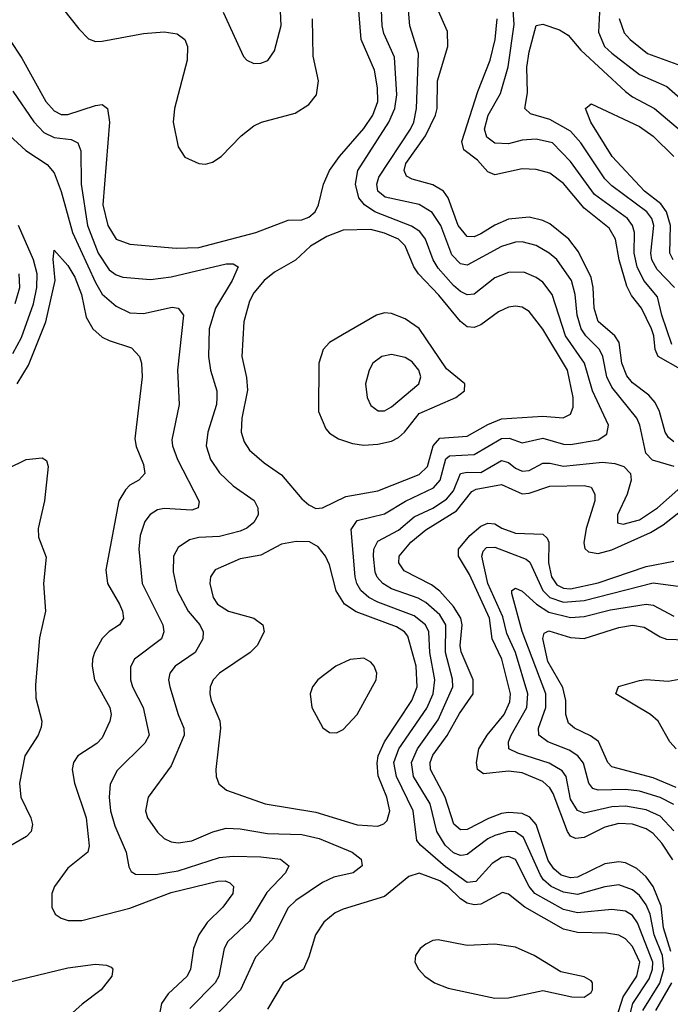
# Model space of a CAD drawing. Header units: inches. Extents: x 990535 to 1117859, y 769386 to 892122.
# Tile 477 of 656: x 1066170 to 1068060, y 811268 to 814128. Entities that reach past the tile are written whole.
import ezdxf

# ---------------------------------------------------------------- set-up
doc = ezdxf.new("R2010")
doc.units = ezdxf.units.IN
doc.header["$MEASUREMENT"] = 0
doc.layers.add('B0861', color=7, linetype='Continuous')

msp = doc.modelspace()

# ---------------------------------------------------------------- linework, layer by layer
at = {"layer": 'B0861', "color": 5}
for points, elevation in [([(1067935.9, 811210), (1067950.7, 811270), (1067998.1, 811341.9), (1068008, 811370), (1068009.2, 811390), (1067964.9, 811504.9), (1067950, 811526.1), (1067930, 811538.4), (1067890, 811543), (1067790, 811533.4), (1067750, 811543.5), (1067666.5, 811590), (1067650.1, 811610.1), (1067610, 811688.3), (1067590, 811697.7), (1067570, 811694.2), (1067542.9, 811677.1), (1067495.3, 811624.7), (1067470, 811621.7), (1067407.2, 811667.2), (1067334.2, 811730), (1067323.8, 811743.8), (1067312.6, 811830), (1067264.2, 811930), (1067256.9, 811970), (1067271, 812010), (1067352.3, 812127.7), (1067370.7, 812170), (1067376.3, 812210), (1067361.1, 812290), (1067358.3, 812350), (1067348.4, 812370), (1067316.3, 812396.3), (1067210, 812435.9), (1067183.9, 812450), (1067161.3, 812470), (1067149.6, 812490), (1067144.9, 812510), (1067133.2, 812646.8), (1067150, 812673.6), (1067230, 812692.7), (1067290.8, 812729.2), (1067371.6, 812768.4), (1067391, 812790), (1067407.9, 812852.1), (1067418.7, 812861.3), (1067490, 812864.6), (1067570, 812911.4), (1067592, 812912), (1067630, 812899), (1067690, 812912.8), (1067750, 812895.3), (1067770, 812893.9), (1067850, 812907.2), (1067875.9, 812924.1), (1067880.2, 812950), (1067833.6, 813050), (1067811.1, 813130), (1067755.7, 813210), (1067717.1, 813330), (1067690, 813365.9), (1067670, 813379.4), (1067634, 813394), (1067590, 813393.9), (1067550, 813378.4), (1067490, 813330.8), (1067470, 813329), (1067450, 813338.7), (1067430, 813355.7), (1067385.9, 813405.9), (1067370.6, 813430), (1067349.2, 813490), (1067332.5, 813512.5), (1067308, 813528), (1067201.3, 813570), (1067171.8, 813590), (1067155.5, 813610), (1067145.2, 813650), (1067152.6, 813690), (1067241.8, 813830), (1067259.3, 813870), (1067265.5, 813910), (1067258.6, 814018.6), (1067227.7, 814087.7), (1067222.9, 814110), (1067216.5, 814270)], 2660), ([(1068070.8, 812830), (1068008.3, 812848.3), (1067988.6, 812868.6), (1067971.7, 812950), (1067963.1, 812970), (1067890, 813060.4), (1067876, 813090), (1067863.7, 813150), (1067854.5, 813170), (1067814.9, 813210), (1067801.2, 813230), (1067789.4, 813270), (1067783.3, 813330), (1067772.9, 813370), (1067730, 813430.9), (1067707.8, 813450), (1067670, 813472), (1067630, 813482.2), (1067610, 813481.6), (1067570, 813469.2), (1067470, 813414.9), (1067450, 813418.2), (1067425, 813445), (1067393.7, 813530), (1067367.9, 813567.9), (1067330, 813590.6), (1067232.1, 813612.1), (1067210.4, 813630), (1067207, 813650), (1067213.6, 813670), (1067305.1, 813810), (1067314.5, 813830), (1067322.2, 813870), (1067328.2, 814030), (1067303.6, 814110), (1067289.9, 814270.1)], 2640), ([(1066140.1, 814070), (1066176.4, 814016.4), (1066246.2, 813890), (1066270, 813862.7), (1066290, 813852.6), (1066310, 813852), (1066390, 813878.7), (1066410, 813881.2), (1066425.4, 813870), (1066430.5, 813830), (1066411, 813590), (1066425.7, 813530), (1066450.5, 813490.5), (1066490, 813475.6), (1066624.4, 813464.4), (1066690, 813465.7), (1066856, 813510), (1066950, 813545.6), (1066990, 813546.9), (1067010, 813554.2), (1067028, 813570), (1067037.9, 813590), (1067052.3, 813650), (1067070.3, 813690), (1067099, 813730), (1067170, 813811.7), (1067195.4, 813850), (1067209.9, 813890), (1067209.7, 813930), (1067200.8, 813980.8), (1067161.9, 814070), (1067147.1, 814250)], 2680), ([(1066256.6, 814210), (1066341.3, 814101.3), (1066370, 814072.6), (1066390, 814064.8), (1066410, 814065.1), (1066530, 814088.1), (1066590, 814092.3), (1066627.1, 814087.1), (1066649.3, 814070), (1066657.2, 814050), (1066656.8, 814010), (1066620.1, 813870), (1066615.8, 813830), (1066630, 813758.8), (1066650, 813728.7), (1066690, 813710.3), (1066710, 813707.7), (1066730, 813713.7), (1066755.6, 813730), (1066813.5, 813790), (1066850, 813819.3), (1066872, 813830), (1066970, 813855.8), (1067010, 813881.6), (1067032.5, 813910), (1067037.8, 813950), (1067022.1, 814022.1), (1067020.1, 814130)], 2720), ([(1068070, 812901.7), (1068054.6, 812914.6), (1068044.8, 812930), (1068028.5, 812990), (1068016.2, 813016.2), (1067997.6, 813037.6), (1067950, 813073.3), (1067933.2, 813093.2), (1067919.3, 813130), (1067911.8, 813190), (1067898.5, 813210), (1067850, 813251.2), (1067838.8, 813290), (1067836.1, 813350), (1067830, 813378.6), (1067793.1, 813453.1), (1067764.8, 813490), (1067710, 813534.9), (1067690, 813544.6), (1067650, 813554.6), (1067590, 813548.2), (1067550, 813530.9), (1067510, 813505.8), (1067490, 813497.5), (1067470, 813498.1), (1067443.4, 813530), (1067414.7, 813610), (1067401, 813630), (1067370, 813648.1), (1067310, 813664.3), (1067293.7, 813673.7), (1067286.4, 813690), (1067291.4, 813710), (1067348.6, 813790), (1067378.1, 813850), (1067382.5, 813870), (1067383.7, 813950), (1067413.6, 814050), (1067413, 814093), (1067379, 814170)], 2620), ([(1068064.5, 813184.5), (1068035.1, 813270), (1068022.6, 813322.6), (1067982.9, 813370), (1067963.3, 813410), (1067954.5, 813450), (1067956.2, 813510), (1067949.9, 813530), (1067936, 813550), (1067840.1, 813620.1), (1067770, 813715.5), (1067717.5, 813770), (1067670, 813781), (1067630, 813777.5), (1067590, 813767.2), (1067550, 813769.5), (1067526.9, 813786.9), (1067520.6, 813810), (1067531, 813850), (1067566.7, 813913.3), (1067588.8, 813991.2), (1067606.3, 814113.7), (1067602.7, 814170)], 2560), ([(1066761.4, 814150), (1066820.4, 814020.4), (1066830.2, 814010.2), (1066850, 814000.9), (1066870, 814001.5), (1066890.5, 814009.5), (1066910, 814037.1), (1066929.1, 814110.9), (1066927.8, 814152.2)], 2740), ([(1068090, 813112.3), (1068024.6, 813150), (1068015.6, 813170), (1068012.4, 813210), (1068005.6, 813230), (1067976.1, 813290), (1067947.1, 813327.1), (1067934.1, 813354.1), (1067911.5, 813430), (1067900.8, 813490), (1067882.6, 813522.6), (1067810, 813580.6), (1067750, 813652.2), (1067710, 813681.6), (1067670, 813692.9), (1067630, 813694.9), (1067550, 813676.9), (1067530, 813685.8), (1067499.6, 813719.6), (1067459.9, 813750), (1067454.2, 813774.2), (1067500.8, 813919.2), (1067536.3, 814010), (1067550.7, 814070), (1067557.3, 814130)], 2580), ([(1067854.3, 814150), (1067851.2, 814091.2), (1067869, 814050), (1067890, 814030.1), (1067970, 813968.5), (1068050, 813934.2), (1068190, 813810.6)], 2560), ([(1067911.4, 814131.4), (1067925.9, 814090), (1067943.6, 814070), (1067993.6, 814030), (1068090, 813995.1)], 2580), ([(1068071.9, 813350), (1068021.9, 813401.9), (1068006.6, 813430), (1068003.6, 813450), (1068012.1, 813530), (1068006.1, 813550), (1067991.3, 813570), (1067890, 813645.1), (1067870, 813665.1), (1067800.1, 813770), (1067770, 813803.8), (1067710, 813837.7), (1067654, 813854), (1067637, 813870), (1067644.7, 813915.3), (1067643.6, 813990), (1067650, 814034.6), (1067670, 814111.2), (1067690, 814114.8), (1067738.5, 814098.5), (1067763.2, 814083.2), (1067799.7, 814039.7), (1067930, 813919.4), (1067950, 813903.5), (1068014.4, 813870), (1068152.7, 813752.7)], 2540), ([(1066150, 813919.8), (1066210.7, 813830.7), (1066240.2, 813800.2), (1066270, 813785.3), (1066319.8, 813779.8), (1066338.4, 813770), (1066347.2, 813747.2), (1066348.8, 813650), (1066367.1, 813530), (1066397.5, 813450), (1066430, 813401.3), (1066450, 813387), (1066470, 813379.6), (1066550, 813373.5), (1066610, 813381.3), (1066770, 813418.9), (1066790, 813419.1), (1066804.7, 813410), (1066787.5, 813370), (1066738.6, 813290), (1066720.3, 813230), (1066718.2, 813150), (1066724.7, 813110), (1066742.2, 813050), (1066743.1, 813030), (1066741.3, 813010), (1066716.6, 812930), (1066711.8, 812890), (1066724.3, 812850), (1066750, 812811.8), (1066790, 812774), (1066851.2, 812731.2), (1066862.1, 812710), (1066862.4, 812690), (1066850, 812667.8), (1066829.4, 812650.6), (1066810, 812641.8), (1066750, 812626.9), (1066690, 812624.3), (1066662.9, 812617.1), (1066630, 812594.8), (1066617.2, 812570), (1066615.5, 812524.5), (1066627, 812470), (1066659.4, 812410), (1066693.1, 812370), (1066703.3, 812350), (1066702, 812330), (1066679.5, 812290), (1066621.8, 812250), (1066605.9, 812230), (1066602.6, 812210), (1066606.5, 812190), (1066630.1, 812110.1), (1066647.1, 812070), (1066647.6, 812050), (1066610, 811960.4), (1066543.5, 811870), (1066535.1, 811830), (1066541.2, 811810), (1066570, 811768.4), (1066590, 811749.4), (1066610, 811740.1), (1066630, 811737.3), (1066670, 811743.1), (1066731.3, 811768.7), (1066770, 811779.2), (1066810, 811777.6), (1066890, 811764.3), (1066990, 811761.3), (1067039.6, 811750), (1067135.8, 811710), (1067162, 811690), (1067164.9, 811670), (1067138.7, 811650), (1067082.9, 811637.1), (1067050, 811622.1), (1066971.7, 811570), (1066950, 811548.2), (1066903.7, 811456.3), (1066855.3, 811404.7), (1066811.1, 811310), (1066734.1, 811230)], 2660), ([(1068068.5, 813430), (1068058.6, 813450), (1068060.6, 813530), (1068048.4, 813570), (1068032.5, 813592.5), (1067985.3, 813630), (1067890.8, 813730), (1067828.8, 813830), (1067813.3, 813870), (1067830, 813883.1), (1067970, 813817.9), (1068010, 813789.6), (1068070.5, 813730)], 2520), ([(1066090, 813836.9), (1066187.9, 813747.9), (1066250, 813707.2), (1066270, 813683.2), (1066290, 813629.1), (1066323.3, 813510), (1066390, 813364), (1066410, 813331), (1066450, 813296.1), (1066490, 813276.5), (1066530, 813274.1), (1066612.8, 813292.8), (1066630.3, 813290), (1066645.6, 813270), (1066627.9, 813110), (1066632.8, 813010), (1066612.3, 812907.7), (1066613.9, 812890), (1066628.1, 812850), (1066691.6, 812728.4), (1066688.8, 812710), (1066670, 812703.2), (1066590, 812707.9), (1066570, 812704.4), (1066549.3, 812690.7), (1066533.6, 812670), (1066519.9, 812630), (1066516.3, 812590), (1066525.3, 812490), (1066585.8, 812370), (1066588.4, 812350), (1066582.1, 812330), (1066503.9, 812270), (1066492, 812248), (1066491.6, 812210), (1066497.3, 812190), (1066528.7, 812130), (1066546, 812050), (1066533.3, 812026.7), (1066453, 811947), (1066433, 811907), (1066430.1, 811869.9), (1066434.2, 811830), (1066446.8, 811786.8), (1066478.9, 811710), (1066487.1, 811667.1), (1066493.6, 811653.6), (1066506.4, 811646.4), (1066564.9, 811644.9), (1066630, 811656.1), (1066750, 811694.9), (1066790, 811698.8), (1066870, 811696.7), (1066928, 811690), (1066952.1, 811670), (1066942.3, 811650), (1066887.5, 811592.5), (1066837.1, 811510), (1066774.8, 811450), (1066763.7, 811430), (1066748, 811350), (1066737.7, 811330), (1066663.8, 811256.2)], 2640), ([(1066150, 813158.4), (1066175.1, 813204.9), (1066210, 813302.2), (1066220.2, 813350), (1066220.5, 813390), (1066210.1, 813430.1), (1066166.8, 813530)], 2640), ([(1066163, 813070), (1066195.4, 813124.6), (1066245.8, 813250), (1066273.3, 813370), (1066267.4, 813432.6), (1066270, 813458), (1066310, 813414.3), (1066330, 813380.1), (1066349.4, 813330), (1066363.5, 813263.5), (1066382.3, 813230), (1066410, 813205.8), (1066430, 813195.9), (1066495.1, 813175.1), (1066518, 813150), (1066523.8, 813130), (1066525.6, 813090), (1066504.1, 812910), (1066508.3, 812888.3), (1066530, 812836.3), (1066533.8, 812810), (1066516, 812790), (1066490, 812775.4), (1066477.4, 812762.6), (1066458.1, 812730), (1066419.9, 812530), (1066425.2, 812490), (1066459.6, 812430), (1066468.4, 812410), (1066471.2, 812388.8), (1066459.6, 812370), (1066430, 812350.6), (1066409.7, 812330.3), (1066386.9, 812290), (1066381.9, 812270), (1066380.4, 812250), (1066387.5, 812210), (1066432.1, 812130), (1066436.1, 812110), (1066431.7, 812090), (1066410, 812042), (1066394, 812026), (1066338.7, 811990), (1066326.5, 811970), (1066322.8, 811950), (1066328.7, 811910), (1066363.5, 811810), (1066372.1, 811727.9), (1066367.7, 811710), (1066310, 811663.7), (1066270.8, 811610), (1066263, 811590), (1066263.2, 811550), (1066273.2, 811530), (1066290, 811518), (1066311.1, 811511.1), (1066350, 811511), (1066490, 811547.7), (1066610, 811592.8), (1066745.9, 811625.9), (1066766.4, 811626.4), (1066780.6, 811620.6), (1066791.5, 811610), (1066788.8, 811590), (1066760.4, 811550), (1066714.3, 811505.7), (1066690.1, 811470), (1066675.3, 811430), (1066666.2, 811370), (1066656.6, 811350), (1066601.4, 811298.6), (1066581.5, 811270), (1066574.6, 811230)], 2620), ([(1066157, 813303), (1066169.9, 813350), (1066168.8, 813390)], 2660), ([(1066135.9, 812824.1), (1066189.2, 812850), (1066234.9, 812854.9), (1066247.4, 812847.4), (1066252.6, 812830), (1066241.8, 812730), (1066223.5, 812650), (1066224.9, 812624.9), (1066246.9, 812566.9), (1066239.3, 812490), (1066244.5, 812410), (1066227.1, 812332.9), (1066215.9, 812195.9), (1066217.3, 812157.3), (1066233.8, 812090), (1066232.8, 812072.8), (1066223.3, 812050), (1066185.3, 811990), (1066169.7, 811910), (1066173.2, 811870), (1066202, 811810), (1066206.9, 811790), (1066202.8, 811770), (1066190, 811755.4), (1066123.1, 811716.9)], 2580), ([(1067980.5, 811250), (1068029.9, 811329.9), (1068040.9, 811370), (1068037.4, 811410), (1068013.2, 811470), (1068001.2, 811530), (1067990, 811556.9), (1067970, 811584.3), (1067950, 811600.6), (1067910, 811614.6), (1067870, 811609.6), (1067790, 811587), (1067750, 811593.4), (1067713.8, 811610), (1067691.4, 811630), (1067683.3, 811643.3), (1067633, 811753), (1067610, 811768.8), (1067590, 811769.6), (1067550, 811758.5), (1067530, 811749), (1067470, 811703.5), (1067458.7, 811701.3), (1067450, 811699.9), (1067430, 811707.7), (1067406.3, 811730), (1067381.4, 811770), (1067362.5, 811850), (1067314.2, 811930), (1067308.1, 811970), (1067325.1, 812010), (1067386, 812094), (1067428, 812190), (1067427.6, 812212.4), (1067407.1, 812290), (1067407.8, 812370), (1067390, 812399.6), (1067350, 812435.3), (1067327.7, 812447.7), (1067250, 812474.8), (1067224.7, 812490), (1067208.5, 812508.5), (1067202.8, 812522.8), (1067197.4, 812570), (1067198.7, 812590), (1067210, 812612.9), (1067270, 812645), (1067316.1, 812683.9), (1067370, 812709.3), (1067410, 812734.7), (1067430, 812759.6), (1067450.5, 812809.5), (1067470, 812813.7), (1067510, 812812.8), (1067570, 812847.4), (1067590, 812841.8), (1067610, 812825.1), (1067630, 812816.3), (1067650, 812818.1), (1067690, 812839.5), (1067710, 812840.1), (1067750, 812830.7), (1067863.1, 812843.1), (1067898.8, 812838.8), (1067924.9, 812830), (1067944.1, 812810), (1067945.9, 812790), (1067934.2, 812750), (1067906.5, 812690), (1067906.6, 812666.6), (1067922.7, 812662.7), (1067970, 812675), (1068022.9, 812710), (1068090.4, 812770)], 2640), ([(1068061.6, 811421.6), (1068040.2, 811490), (1068033, 811553), (1068010.2, 811610), (1067990, 811638.1), (1067962.8, 811662.8), (1067930, 811679.1), (1067910, 811681.9), (1067870, 811676), (1067790, 811637.3), (1067770, 811635), (1067743.1, 811643.1), (1067721.1, 811661.1), (1067705.6, 811685.6), (1067670, 811790), (1067651.6, 811811.6), (1067630, 811822.2), (1067590, 811825.5), (1067570, 811822.3), (1067532, 811808), (1067470, 811775.5), (1067450, 811775), (1067431, 811791), (1067406, 811870), (1067363, 811950), (1067362.4, 811970), (1067370, 811991.5), (1067411.3, 812048.7), (1067447.4, 812112.6), (1067486.9, 812170), (1067487, 812210), (1067452, 812292), (1067449.3, 812310), (1067454.9, 812370), (1067451.1, 812390), (1067430, 812423.9), (1067390, 812468.3), (1067366, 812486), (1067286.7, 812526.7), (1067270.9, 812550), (1067272.5, 812570), (1067306.4, 812610), (1067350, 812645.9), (1067439, 812701), (1067482.9, 812757.1), (1067495.5, 812764.5), (1067570, 812778.2), (1067630, 812750.4), (1067650, 812752.3), (1067710, 812772.9), (1067810, 812774.6), (1067829.6, 812769.6), (1067841.1, 812750), (1067840.5, 812730), (1067815.2, 812650), (1067808.6, 812608.6), (1067811.7, 812591.7), (1067822.2, 812582.2), (1067850, 812577.8), (1067890, 812588), (1068002.1, 812637.9), (1068039.4, 812660.6), (1068152.2, 812750)], 2620), ([(1068067.6, 811687.6), (1068035.7, 811735.7), (1068010, 811763.9), (1067990, 811777.9), (1067950, 811791.2), (1067910, 811792.9), (1067870, 811782.8), (1067810, 811752.5), (1067784.5, 811750), (1067770, 811756.3), (1067761.1, 811770), (1067720.1, 811880.1), (1067710, 811896.9), (1067690, 811915.4), (1067630, 811940.6), (1067590, 811944.8), (1067517, 811937), (1067500.2, 811950), (1067496.9, 811970), (1067503.9, 812010), (1067527.5, 812050), (1067577, 812110), (1067593.3, 812146.7), (1067595.8, 812170), (1067570.2, 812270), (1067542.7, 812330), (1067534.6, 812390), (1067476.7, 812516.7), (1067445.1, 812570), (1067445.1, 812590), (1067477.7, 812630), (1067510, 812656.5), (1067530, 812665.7), (1067550, 812663.5), (1067570.5, 812650.5), (1067610, 812636.5), (1067690, 812633.6), (1067702, 812622), (1067706.8, 812610), (1067706, 812550), (1067714.6, 812510), (1067730, 812486.8), (1067750, 812476.6), (1067770, 812474.3), (1067850, 812492.1), (1067990, 812539.9), (1068070, 812555.1)], 2580), ([(1068070, 811772.1), (1068030, 811814.6), (1067990, 811832.9), (1067930, 811843.4), (1067890, 811841.8), (1067810, 811822.8), (1067790.5, 811830.5), (1067770, 811863.7), (1067757.1, 811930), (1067745.9, 811945.9), (1067708.2, 811968.2), (1067617.3, 811997.3), (1067590.6, 812010), (1067589.5, 812030), (1067597.4, 812050), (1067643.4, 812130), (1067646.5, 812170), (1067610.4, 812290), (1067584.9, 812344.9), (1067573.1, 812393.1), (1067529.8, 812490), (1067512.7, 812570), (1067516.3, 812583.7), (1067525.6, 812594.4), (1067550, 812595.9), (1067640.8, 812560.8), (1067651.8, 812551.8), (1067690, 812470), (1067710, 812449.6), (1067750, 812435.9), (1067810, 812440.8), (1068010, 812492.3), (1068090, 812481.3)], 2560), ([(1068070, 811848.3), (1068030, 811868.7), (1067970, 811887.2), (1067930, 811891.5), (1067850, 811889.9), (1067835.2, 811895.2), (1067822.9, 811910), (1067808.2, 811968.2), (1067791.7, 811990), (1067766.2, 812006.2), (1067704, 812030), (1067677.9, 812050), (1067677.4, 812070), (1067698.5, 812130), (1067698.6, 812170), (1067630, 812350.6), (1067599.1, 812460.9), (1067599.8, 812470), (1067610, 812476.6), (1067630, 812468), (1067671, 812430), (1067707.4, 812407.4), (1067770, 812391.2), (1067810, 812394.1), (1067886.2, 812413.8), (1067990, 812430.1), (1068010, 812427.3), (1068070, 812395.5)], 2540), ([(1068077.4, 811897.4), (1068010, 811925.6), (1067890, 811957.7), (1067878.6, 811970), (1067851.2, 812031.2), (1067828.1, 812048.1), (1067781.6, 812070), (1067764.5, 812084.5), (1067756.6, 812110), (1067756.5, 812150), (1067747.8, 812187.8), (1067703.7, 812263.7), (1067689.9, 812330.1), (1067693.9, 812346.1), (1067707.3, 812352.7), (1067770, 812333.2), (1067810, 812330.8), (1067910, 812362.6), (1067950, 812369.4), (1067983.8, 812363.8), (1068030, 812335.1), (1068048.8, 812328.8), (1068106.4, 812326.4)], 2520), ([(1068076.6, 812010), (1068058.2, 812030), (1068024.9, 812090), (1068002.6, 812110), (1067901.6, 812170), (1067909.3, 812190.7), (1067970, 812208.5), (1067990, 812211.3), (1068053.4, 812206.6), (1068150, 812223.6)], 2480), ([(1067897.5, 811210), (1067922.8, 811290), (1067962.9, 811350), (1067971.2, 811390), (1067950, 811436.3), (1067930, 811458.5), (1067910, 811469.2), (1067874.8, 811474.8), (1067790, 811476.9), (1067750, 811486.5), (1067637.4, 811550), (1067590, 811588.4), (1067572.5, 811592.5), (1067510, 811559.1), (1067490, 811557.2), (1067470, 811562.2), (1067450, 811574), (1067414, 811610), (1067390, 811626.8), (1067330, 811649.3), (1067300.5, 811639.5), (1067230, 811581.5), (1067110, 811544.7), (1067086.3, 811533.7), (1067053.4, 811506.6), (1067028.8, 811470), (1067010, 811405.6), (1066994.3, 811370), (1066935.6, 811330), (1066890, 811253.7)], 2680), ([(1066104.8, 811324.8), (1066310, 811374), (1066390, 811385.1), (1066422.2, 811382.2), (1066435.9, 811375.9), (1066440.9, 811370), (1066438, 811350), (1066407.1, 811310), (1066351.7, 811268.3), (1066241.5, 811170)], 2580), ([(1068017.5, 811250), (1068064.4, 811330)], 2620)]:
    msp.add_lwpolyline(points, dxfattribs=dict(at, elevation=elevation))
for points, elevation in [([(1067190, 813518.3), (1067110, 813516), (1067062.3, 813497.7), (1067014.7, 813470), (1066971.1, 813428.9), (1066910, 813394.2), (1066879.8, 813370), (1066850, 813334.4), (1066837.2, 813310), (1066821.5, 813250), (1066815.2, 813150), (1066828.8, 813088.8), (1066831.6, 813051.6), (1066815.5, 812970), (1066812.9, 812930), (1066821.7, 812901.7), (1066837.8, 812877.8), (1066880.4, 812840.4), (1066930, 812805.9), (1066990, 812736.6), (1067010, 812718.4), (1067030, 812707.9), (1067050, 812710.1), (1067117.2, 812742.8), (1067210, 812759.5), (1067330, 812806.5), (1067354.3, 812830), (1067371.2, 812890), (1067390, 812912.1), (1067470, 812918.2), (1067530, 812952.3), (1067570, 812968.2), (1067690, 812975.8), (1067748.3, 812971.7), (1067770, 812981.8), (1067777.9, 813002.1), (1067777.9, 813030), (1067761.1, 813110), (1067690, 813228.8), (1067650, 813279.9), (1067630, 813292.8), (1067610, 813296.2), (1067590, 813292.6), (1067561.2, 813278.8), (1067510, 813241.7), (1067490, 813233.5), (1067470, 813236), (1067450, 813251.2), (1067387.8, 813327.8), (1067328, 813390), (1067314.5, 813410), (1067290, 813471.2), (1067269.9, 813490), (1067230, 813507.7)], 2680), ([(1067230, 813276.1), (1067206.7, 813270), (1067107.3, 813212.7), (1067070.1, 813189.9), (1067051.1, 813170), (1067038.9, 813130), (1067037.7, 812990), (1067059.2, 812939.2), (1067070, 812926.7), (1067095.6, 812910), (1067137.1, 812897.1), (1067170, 812892.5), (1067210, 812894.6), (1067250, 812903.8), (1067270, 812913.8), (1067288.1, 812930), (1067330, 812984.3), (1067437.3, 813030), (1067461.7, 813050), (1067463.2, 813070), (1067410, 813113.5), (1067330, 813230.4), (1067290, 813259.2), (1067250, 813274.4)], 2720), ([(1067250, 813155), (1067222.4, 813150), (1067196, 813130), (1067184.7, 813110), (1067174.3, 813070), (1067179.1, 813030), (1067190, 813007.6), (1067211.4, 812991.4), (1067230, 812991.3), (1067250, 813003.5), (1067329.8, 813070), (1067335.5, 813090), (1067329.8, 813110), (1067310, 813134), (1067290, 813146.3)], 2740), ([(1066972.7, 812612.7), (1066930, 812604.4), (1066870, 812572.3), (1066810, 812562.3), (1066737.8, 812530), (1066724.1, 812510), (1066722, 812490), (1066731.7, 812450), (1066744.8, 812430), (1066776.9, 812410), (1066850.3, 812390), (1066876.1, 812370), (1066880.2, 812350), (1066859.7, 812310), (1066839.8, 812290), (1066750.1, 812229.9), (1066732.2, 812210), (1066723.6, 812190), (1066722, 812170), (1066726.4, 812150), (1066751, 812091), (1066753.5, 812070), (1066740.1, 811950), (1066740.6, 811930), (1066748.1, 811908.1), (1066770.3, 811890), (1066883.1, 811850), (1067030, 811826.1), (1067150.4, 811789.6), (1067210, 811785.9), (1067227.9, 811792.1), (1067237.7, 811802.3), (1067245, 811830), (1067236.2, 811870), (1067211.7, 811931.7), (1067208, 811968), (1067211.6, 811990), (1067229.4, 812030), (1067309.2, 812150.8), (1067324.3, 812190), (1067321.7, 812250), (1067297.7, 812337.7), (1067288.1, 812350), (1067264.6, 812364.6), (1067147.7, 812407.7), (1067113.3, 812430), (1067089.4, 812469.4), (1067070, 812544.2), (1067058.7, 812570), (1067036.9, 812596.9), (1067011.4, 812611.4)], 2680), ([(1067170, 812273.1), (1067130, 812269.9), (1067088.4, 812250), (1067035.6, 812210), (1067020.6, 812190), (1067013.4, 812170), (1067018.9, 812130), (1067050.9, 812070.9), (1067070, 812057.6), (1067090, 812056.5), (1067110, 812066.2), (1067150, 812109.4), (1067205.2, 812210), (1067207.5, 812230), (1067199.5, 812250), (1067190, 812261.4)], 2720), ([(1067385.1, 811454.9), (1067370, 811453.1), (1067350, 811443), (1067333.7, 811430), (1067319.3, 811410), (1067318, 811390), (1067328.5, 811370), (1067347.2, 811350), (1067374.5, 811330), (1067414.8, 811314.8), (1067550, 811286.2), (1067590, 811286.6), (1067690, 811307.8), (1067773.4, 811290), (1067810, 811288.4), (1067830, 811302.5), (1067833.8, 811310), (1067834.3, 811330), (1067830, 811336.3), (1067810, 811347.4), (1067742.1, 811362.1), (1067664.9, 811410), (1067610, 811434.5), (1067550, 811442.8), (1067470, 811439.3)], 2720)]:
    msp.add_lwpolyline(points, close=True, dxfattribs=dict(at, elevation=elevation))

doc.saveas('drawing.dxf')
